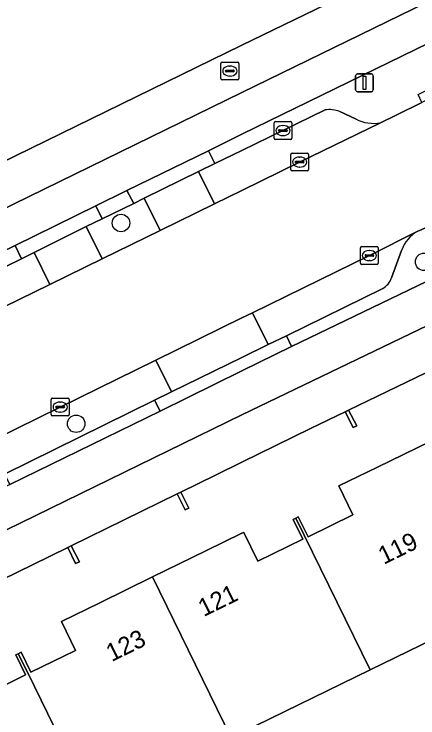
# Model space of a CAD drawing. Extents: x 160455 to 162082, y 388339 to 389736.
# Drawn here: x 160987.25 to 161009.85, y 389104.53 to 389143.98 of the extents above; entities that cross this region are included whole.
import ezdxf

# ---------------------------------------------------------------- set-up
doc = ezdxf.new("R2010")
doc.units = 0
for name, color, linetype in [('IMGEO_Boom', 7, 'Continuous'), ('IMGEO_Brandkraan', 7, 'Continuous'), ('IMGEO_Erf', 7, 'Continuous'), ('IMGEO_Fietspad_gesloten', 7, 'Continuous'), ('IMGEO_Kolk', 7, 'Continuous'), ('IMGEO_Lichtmast', 7, 'Continuous'), ('IMGEO_Pand', 7, 'Continuous'), ('IMGEO_Pand_nummerreeks', 7, 'Continuous'), ('IMGEO_Parkeervlak_open', 7, 'Continuous'), ('IMGEO_Rijbaan_lokaal_gesloten', 7, 'Continuous'), ('IMGEO_Rijbaan_lokaal_open', 7, 'Continuous'), ('IMGEO_Verkeerseiland_open', 7, 'Continuous'), ('IMGEO_Voetpad_open', 7, 'Continuous')]:
    doc.layers.add(name, color=color, linetype=linetype)

msp = doc.modelspace()

# ---------------------------------------------------------------- linework, layer by layer
at = {"layer": 'IMGEO_Boom'}
for centre in [(160993.231, 389132.269), (161010.197, 389130.094), (160990.723, 389121.018)]:
    msp.add_circle(centre, 0.489, dxfattribs=at)
at = {"layer": 'IMGEO_Brandkraan'}
for p, q in [((160998.821, 389140.363), (160998.821, 389141.215)), ((160998.896, 389141.289), (160999.748, 389141.289)), ((160999.309, 389141.069), (160999.334, 389141.069)), ((160999.822, 389141.215), (160999.822, 389140.363)), ((160999.08, 389140.783), (160999.08, 389140.795)), ((160999.518, 389140.746), (160999.12, 389140.746)), ((160999.123, 389140.832), (160999.521, 389140.832)), ((160999.564, 389140.795), (160999.564, 389140.783)), ((160999.748, 389140.289), (160998.896, 389140.289)), ((160999.332, 389140.509), (160999.307, 389140.509))]:
    msp.add_line(p, q, dxfattribs=at)
for points in [[(160998.821, 389140.363), (160998.821, 389141.215)], [(160998.896, 389141.289), (160999.748, 389141.289)], [(160999.822, 389141.215), (160999.822, 389140.363)], [(160999.748, 389140.289), (160998.896, 389140.289)]]:
    msp.add_lwpolyline(points, dxfattribs=at)
for centre, radius, start, end in [((160998.898, 389141.213), 0.0765, 91.552, 178.448), ((160998.898, 389141.213), 0.0765, 91.552, 178.448), ((160999.746, 389141.213), 0.0765, 1.552, 88.448), ((160999.746, 389141.213), 0.0765, 1.552, 88.448), ((160999.12, 389140.792), 0.0403, 85.8775, 175.7526), ((160999.117, 389140.782), 0.0366, 178.938, 274.7102), ((160999.521, 389140.789), 0.043, 264.8664, 352.4533), ((160999.525, 389140.794), 0.0386, 1.7309, 96.639), ((160998.898, 389140.365), 0.0765, 181.552, 268.448), ((160998.898, 389140.365), 0.0765, 181.552, 268.448), ((160999.746, 389140.365), 0.0765, 271.552, 358.448), ((160999.746, 389140.365), 0.0765, 271.552, 358.448)]:
    msp.add_arc(centre, radius, start, end, dxfattribs=at)
for centre, major_axis, ratio, start_param, end_param in [((160999.308, 389140.789), (-0.387, 0.002), 0.722429, 4.712389, 7.853982), ((160999.333, 389140.789), (-0.39, 0.002), 0.717154, 1.570796, 4.712389)]:
    msp.add_ellipse(centre, major_axis=major_axis, ratio=ratio, start_param=start_param, end_param=end_param, dxfattribs=at)
at = {"layer": 'IMGEO_Erf'}
for points in [[(160954.38, 389119.906), (161000, 389142.24), (161005.846, 389145.102)], [(161011.91, 389124.665), (161005.969, 389121.786), (161006.424, 389120.901), (161006.224, 389120.803), (161005.781, 389121.695), (161003.838, 389120.744), (161000, 389118.864), (160998.52, 389118.139), (160996.573, 389117.185), (160997.029, 389116.294), (160996.819, 389116.197), (160996.376, 389117.09), (160990.446, 389114.18), (160990.898, 389113.276), (160990.683, 389113.191), (160990.248, 389114.079), (160988.316, 389113.131), (160982.997, 389110.525)], [(160985.378, 389105.721), (160987.893, 389106.952), (160987.348, 389108.067), (160987.481, 389108.132), (160987.636, 389108.208), (160988.18, 389107.094), (160990.683, 389108.318), (160989.892, 389109.933), (160992.051, 389110.989), (160994.999, 389112.432), (160997.981, 389113.892), (161000, 389114.88), (161000.106, 389114.932), (161000.897, 389113.316), (161003.412, 389114.547), (161002.867, 389115.661), (161003.008, 389115.73), (161003.155, 389115.802), (161003.7, 389114.688), (161006.211, 389115.917), (161005.42, 389117.532), (161007.588, 389118.593), (161010.527, 389120.031)], [(161020.826, 389098.937), (161019.51, 389101.625), (161024.769, 389104.2), (161026.085, 389101.512), (161028.793, 389102.843), (161027.559, 389105.324), (161022.891, 389114.907), (161014.948, 389111.022), (161007.175, 389107.22), (161000, 389103.71), (160999.394, 389103.413), (160991.64, 389099.62), (160983.885, 389095.827)]]:
    msp.add_lwpolyline(points, dxfattribs=at)
at = {"layer": 'IMGEO_Fietspad_gesloten'}
for points in [[(161132.774, 389204.546), (161021.386, 389150.057), (161000, 389139.59), (160954.879, 389117.505), (160945.498, 389112.928), (160870.289, 389076.234), (160871.246, 389074.304)], [(160880.025, 389062.593), (160880.727, 389062.923), (160880.823, 389062.983), (160887.13, 389066.302), (160887.362, 389066.396), (160952.948, 389098.503), (160952.979, 389098.518), (161000, 389121.514), (161017.317, 389129.87), (161019.165, 389130.759), (161024.136, 389133.21), (161025.633, 389133.947), (161101.935, 389171.343), (161108.768, 389174.685)], [(160886.826, 389081.919), (160891.38, 389084.132), (160903.962, 389090.272), (160908.485, 389092.485), (160920.544, 389098.366), (160925.18, 389100.645), (160925.576, 389100.84), (160930.122, 389103.065), (160946.471, 389111.055), (160955.141, 389115.292), (160966.849, 389121.003), (160971.38, 389123.215), (160987.298, 389131.006), (160991.819, 389133.233), (160993.563, 389134.097), (160998.123, 389136.322), (161000, 389137.241), (161022.415, 389148.216), (161034.364, 389154.051)], [(161038.503, 389142.807), (161022.312, 389134.786), (161018.891, 389133.125), (161002.774, 389125.345), (161000, 389123.98), (160995.416, 389121.725), (160987.013, 389117.611), (160979.848, 389114.031), (160971.706, 389110.072), (160964.265, 389106.425), (160951.993, 389100.418), (160947.461, 389098.2), (160943.13, 389096.054), (160934.456, 389091.81), (160927.26, 389088.286), (160919.131, 389084.31), (160911.76, 389080.708), (160903.897, 389076.869), (160896.629, 389073.3), (160886.522, 389068.375), (160883.92, 389067.118), (160882.783, 389066.551)]]:
    msp.add_lwpolyline(points, dxfattribs=at)
at = {"layer": 'IMGEO_Kolk'}
for p, q in [((161001.795, 389137.025), (161001.795, 389137.877)), ((161001.87, 389137.951), (161002.722, 389137.951)), ((161002.796, 389137.877), (161002.796, 389137.025)), ((161002.054, 389137.445), (161002.054, 389137.457)), ((161002.492, 389137.408), (161002.094, 389137.408)), ((161002.097, 389137.494), (161002.495, 389137.494)), ((161002.283, 389137.731), (161002.308, 389137.731)), ((161002.538, 389137.457), (161002.538, 389137.445)), ((161002.306, 389137.171), (161002.281, 389137.171)), ((161002.722, 389136.951), (161001.87, 389136.951)), ((161002.803, 389136.189), (161003.655, 389136.189)), ((161002.728, 389135.263), (161002.728, 389136.115)), ((161003.216, 389135.969), (161003.241, 389135.969)), ((161003.729, 389136.115), (161003.729, 389135.263)), ((161002.987, 389135.683), (161002.987, 389135.695)), ((161003.425, 389135.646), (161003.027, 389135.646)), ((161003.03, 389135.732), (161003.428, 389135.732)), ((161003.239, 389135.409), (161003.214, 389135.409)), ((161003.471, 389135.695), (161003.471, 389135.683)), ((161003.655, 389135.189), (161002.803, 389135.189)), ((161006.63, 389130.022), (161006.63, 389130.874)), ((161006.705, 389130.948), (161007.557, 389130.948)), ((161007.118, 389130.728), (161007.143, 389130.728)), ((161007.631, 389130.874), (161007.631, 389130.022)), ((161006.889, 389130.442), (161006.889, 389130.454)), ((161007.327, 389130.405), (161006.929, 389130.405)), ((161006.932, 389130.491), (161007.33, 389130.491)), ((161007.373, 389130.454), (161007.373, 389130.442)), ((161007.557, 389129.948), (161006.705, 389129.948)), ((161007.141, 389130.168), (161007.116, 389130.168)), ((160989.324, 389121.53), (160989.324, 389122.382)), ((160989.399, 389122.456), (160990.251, 389122.456)), ((160990.325, 389122.382), (160990.325, 389121.53)), ((160989.626, 389121.999), (160990.024, 389121.999)), ((160989.812, 389122.236), (160989.837, 389122.236)), ((160989.583, 389121.95), (160989.583, 389121.962)), ((160990.021, 389121.913), (160989.623, 389121.913)), ((160989.835, 389121.676), (160989.81, 389121.676)), ((160990.067, 389121.962), (160990.067, 389121.95)), ((160990.251, 389121.456), (160989.399, 389121.456))]:
    msp.add_line(p, q, dxfattribs=at)
for points in [[(161001.795, 389137.025), (161001.795, 389137.877)], [(161001.87, 389137.951), (161002.722, 389137.951)], [(161002.796, 389137.877), (161002.796, 389137.025)], [(161002.722, 389136.951), (161001.87, 389136.951)], [(161002.803, 389136.189), (161003.655, 389136.189)], [(161002.728, 389135.263), (161002.728, 389136.115)], [(161003.729, 389136.115), (161003.729, 389135.263)], [(161003.655, 389135.189), (161002.803, 389135.189)], [(161006.63, 389130.022), (161006.63, 389130.874)], [(161006.705, 389130.948), (161007.557, 389130.948)], [(161007.631, 389130.874), (161007.631, 389130.022)], [(161007.557, 389129.948), (161006.705, 389129.948)], [(160989.324, 389121.53), (160989.324, 389122.382)], [(160989.399, 389122.456), (160990.251, 389122.456)], [(160990.325, 389122.382), (160990.325, 389121.53)], [(160990.251, 389121.456), (160989.399, 389121.456)]]:
    msp.add_lwpolyline(points, dxfattribs=at)
for centre, radius, start, end in [((161001.872, 389137.875), 0.0765, 91.552, 178.448), ((161001.872, 389137.875), 0.0765, 91.552, 178.448), ((161002.72, 389137.875), 0.0765, 1.552, 88.448), ((161002.72, 389137.875), 0.0765, 1.552, 88.448), ((161002.094, 389137.454), 0.0403, 85.8775, 175.7526), ((161002.091, 389137.444), 0.0366, 178.938, 274.7102), ((161002.495, 389137.451), 0.043, 264.8664, 352.4533), ((161002.499, 389137.456), 0.0386, 1.7309, 96.639), ((161001.872, 389137.027), 0.0765, 181.552, 268.448), ((161001.872, 389137.027), 0.0765, 181.552, 268.448), ((161002.72, 389137.027), 0.0765, 271.552, 358.448), ((161002.72, 389137.027), 0.0765, 271.552, 358.448), ((161002.805, 389136.113), 0.0765, 91.552, 178.448), ((161002.805, 389136.113), 0.0765, 91.552, 178.448), ((161003.653, 389136.113), 0.0765, 1.552, 88.448), ((161003.653, 389136.113), 0.0765, 1.552, 88.448), ((161003.027, 389135.692), 0.0403, 85.8775, 175.7526), ((161003.024, 389135.682), 0.0366, 178.938, 274.7102), ((161003.428, 389135.689), 0.043, 264.8664, 352.4533), ((161003.432, 389135.694), 0.0386, 1.7309, 96.639), ((161002.805, 389135.265), 0.0765, 181.552, 268.448), ((161002.805, 389135.265), 0.0765, 181.552, 268.448), ((161003.653, 389135.265), 0.0765, 271.552, 358.448), ((161003.653, 389135.265), 0.0765, 271.552, 358.448), ((161006.707, 389130.872), 0.0765, 91.552, 178.448), ((161006.707, 389130.872), 0.0765, 91.552, 178.448), ((161007.555, 389130.872), 0.0765, 1.552, 88.448), ((161007.555, 389130.872), 0.0765, 1.552, 88.448), ((161006.929, 389130.451), 0.0403, 85.8775, 175.7526), ((161006.926, 389130.441), 0.0366, 178.938, 274.7102), ((161007.33, 389130.448), 0.043, 264.8664, 352.4533), ((161007.334, 389130.453), 0.0386, 1.7309, 96.639), ((161006.707, 389130.024), 0.0765, 181.552, 268.448), ((161006.707, 389130.024), 0.0765, 181.552, 268.448), ((161007.555, 389130.024), 0.0765, 271.552, 358.448), ((161007.555, 389130.024), 0.0765, 271.552, 358.448), ((160989.401, 389122.38), 0.0765, 91.552, 178.448), ((160989.401, 389122.38), 0.0765, 91.552, 178.448), ((160990.249, 389122.38), 0.0765, 1.552, 88.448), ((160990.249, 389122.38), 0.0765, 1.552, 88.448), ((160989.623, 389121.959), 0.0403, 85.8775, 175.7526), ((160990.028, 389121.961), 0.0386, 1.7309, 96.639), ((160989.62, 389121.949), 0.0366, 178.938, 274.7102), ((160990.024, 389121.956), 0.043, 264.8664, 352.4533), ((160989.401, 389121.532), 0.0765, 181.552, 268.448), ((160989.401, 389121.532), 0.0765, 181.552, 268.448), ((160990.249, 389121.532), 0.0765, 271.552, 358.448), ((160990.249, 389121.532), 0.0765, 271.552, 358.448)]:
    msp.add_arc(centre, radius, start, end, dxfattribs=at)
for centre, major_axis, ratio, start_param, end_param in [((161002.282, 389137.451), (-0.387, 0.002), 0.722429, 4.712389, 7.853982), ((161002.307, 389137.451), (-0.39, 0.002), 0.717154, 1.570796, 4.712389), ((161003.215, 389135.689), (-0.387, 0.002), 0.722429, 4.712389, 7.853982), ((161003.24, 389135.689), (-0.39, 0.002), 0.717154, 1.570796, 4.712389), ((161007.117, 389130.448), (-0.387, 0.002), 0.722429, 4.712389, 7.853982), ((161007.142, 389130.448), (-0.39, 0.002), 0.717154, 1.570796, 4.712389), ((160989.811, 389121.956), (-0.387, 0.002), 0.722429, 4.712389, 7.853982), ((160989.836, 389121.956), (-0.39, 0.002), 0.717154, 1.570796, 4.712389)]:
    msp.add_ellipse(centre, major_axis=major_axis, ratio=ratio, start_param=start_param, end_param=end_param, dxfattribs=at)
at = {"layer": 'IMGEO_Lichtmast'}
for p, q in [((161006.36, 389139.728), (161006.36, 389140.528)), ((161006.36, 389140.528), (161006.36, 389139.728)), ((161006.46, 389140.628), (161007.25, 389140.628)), ((161007.25, 389140.628), (161006.46, 389140.628)), ((161007.35, 389140.528), (161007.35, 389139.728)), ((161007.35, 389139.728), (161007.35, 389140.528)), ((161007.25, 389139.628), (161006.46, 389139.628)), ((161006.46, 389139.628), (161007.25, 389139.628))]:
    msp.add_line(p, q, dxfattribs=at)
msp.add_lwpolyline([(161006.78, 389140.503), (161006.93, 389140.503), (161006.93, 389139.753), (161006.78, 389139.753), (161006.78, 389140.503)], dxfattribs=at)
for centre, start, end in [((161006.46, 389140.528), 90, 180), ((161006.46, 389140.528), 90, 180), ((161007.25, 389140.528), 0, 90), ((161007.25, 389140.528), 360, 90), ((161006.46, 389139.728), 180, 270), ((161006.46, 389139.728), 180, 270), ((161007.25, 389139.728), 270, 0), ((161007.25, 389139.728), 270, 0)]:
    msp.add_arc(centre, 0.1, start, end, dxfattribs=at)
at = {"layer": 'IMGEO_Pand'}
for points in [[(161005.969, 389121.786), (161005.781, 389121.695), (161006.224, 389120.803), (161006.424, 389120.901)], [(161007.175, 389107.22), (161014.948, 389111.022), (161010.527, 389120.031), (161007.588, 389118.593), (161005.42, 389117.532), (161006.211, 389115.917), (161003.7, 389114.688), (161003.155, 389115.802), (161003.008, 389115.73)], [(160996.376, 389117.09), (160996.819, 389116.197), (160997.029, 389116.294), (160996.573, 389117.185)], [(160994.999, 389112.432), (160999.394, 389103.413), (161000, 389103.71), (161007.175, 389107.22), (161003.008, 389115.73), (161002.867, 389115.661), (161003.412, 389114.547), (161000.897, 389113.316), (161000.106, 389114.932), (161000, 389114.88), (160997.981, 389113.892)], [(160990.446, 389114.18), (160990.248, 389114.079), (160990.683, 389113.191), (160990.898, 389113.276)], [(160994.999, 389112.432), (160992.051, 389110.989), (160989.892, 389109.933), (160990.683, 389108.318), (160988.18, 389107.094), (160987.636, 389108.208), (160987.481, 389108.132), (160988.026, 389107.017), (160991.64, 389099.62), (160999.394, 389103.413)], [(160983.885, 389095.827), (160991.64, 389099.62), (160988.026, 389107.017), (160987.481, 389108.132), (160987.348, 389108.067), (160987.893, 389106.952), (160985.378, 389105.721), (160984.587, 389107.337), (160982.452, 389106.292), (160979.471, 389104.833)]]:
    msp.add_lwpolyline(points, close=True, dxfattribs=at)
at = {"layer": 'IMGEO_Parkeervlak_open'}
for points in [[(161004.652, 389138.608), (161002.296, 389137.45), (161000, 389136.335), (160998.483, 389135.599), (160997.573, 389135.152), (160998.46, 389133.346), (161000, 389134.102), (161003.229, 389135.688), (161007.756, 389137.887)], [(161006.385, 389138.095), (161005.473, 389138.517)], [(161009.839, 389131.805), (161007.131, 389130.449), (161000.598, 389127.243), (161001.473, 389125.46), (161002.485, 389125.956), (161007.877, 389128.605)], [(161008.379, 389129.19), (161008.931, 389130.726)]]:
    msp.add_lwpolyline(points, dxfattribs=at)
for points in [[(160994.535, 389133.66), (160993.946, 389133.371), (160992.17, 389132.508), (160991.284, 389132.068), (160992.181, 389130.262), (160995.422, 389131.854)], [(160986.694, 389127.567), (160989.254, 389128.824), (160988.363, 389130.619), (160987.655, 389130.267), (160985.892, 389129.398), (160971.727, 389122.493), (160970.786, 389122.033), (160971.666, 389120.232)], [(161001.473, 389125.46), (161000.598, 389127.243), (161000, 389126.95), (160995.188, 389124.589), (160996.063, 389122.806), (161000, 389124.737)], [(160995.113, 389122.34), (160996.063, 389122.806), (160995.188, 389124.589), (160989.824, 389121.957), (160984.95, 389119.562), (160985.83, 389117.766), (160986.717, 389118.2)]]:
    msp.add_lwpolyline(points, close=True, dxfattribs=at)
for centre, radius, start, end in [((161004.896, 389137.059), 1.568, 68.4008, 98.9495), ((161007.378, 389140.017), 2.163, 242.6763, 280.0702), ((161010.748, 389130.119), 1.915, 118.3192, 161.5183), ((161007.364, 389129.553), 1.078, 298.4164, 340.3165)]:
    msp.add_arc(centre, radius, start, end, dxfattribs=at)
at = {"layer": 'IMGEO_Rijbaan_lokaal_gesloten'}
for points in [[(161036.476, 389151.927), (161026.21, 389146.919), (161024.536, 389146.099), (161023.635, 389145.669), (161010.076, 389139.031), (161008.623, 389138.308), (161007.756, 389137.887), (161003.229, 389135.688), (161000, 389134.102), (160998.46, 389133.346), (160995.422, 389131.854), (160992.181, 389130.262), (160989.254, 389128.824), (160986.694, 389127.567), (160971.666, 389120.232), (160968.828, 389118.847), (160968.515, 389118.694), (160957.606, 389113.357), (160957.132, 389113.109), (160947.771, 389108.55)], [(161000, 389126.95), (161000.598, 389127.243), (161007.131, 389130.449), (161009.839, 389131.805), (161009.942, 389131.857), (161012.413, 389132.947), (161017.786, 389135.603)], [(160954.949, 389104.863), (160956.791, 389105.754), (160964.059, 389109.31), (160969.442, 389111.944), (160971.036, 389112.724), (160979.459, 389116.863), (160984.95, 389119.562), (160989.824, 389121.957), (160995.188, 389124.589), (161000, 389126.95)]]:
    msp.add_lwpolyline(points, dxfattribs=at)
at = {"layer": 'IMGEO_Rijbaan_lokaal_open'}
for points in [[(160997.573, 389135.152), (160994.535, 389133.66), (160995.422, 389131.854), (160998.46, 389133.346)], [(160992.181, 389130.262), (160991.284, 389132.068), (160988.363, 389130.619), (160989.254, 389128.824)]]:
    msp.add_lwpolyline(points, close=True, dxfattribs=at)
at = {"layer": 'IMGEO_Verkeerseiland_open'}
for points in [[(161026.578, 389149.341), (161026.799, 389149.434), (161034.756, 389153.312), (161034.364, 389154.051), (161022.415, 389148.216), (161000, 389137.241), (160998.123, 389136.322), (160998.483, 389135.599), (161000, 389136.335), (161002.296, 389137.45), (161004.652, 389138.608)], [(161007.756, 389137.887), (161008.623, 389138.308), (161010.076, 389139.031), (161009.857, 389139.48), (161023.416, 389146.118)], [(161005.473, 389138.517), (161006.385, 389138.095)], [(161017.786, 389135.603), (161012.413, 389132.947), (161009.942, 389131.857), (161009.839, 389131.805)], [(161007.877, 389128.605), (161002.485, 389125.956), (161002.774, 389125.345), (161018.891, 389133.125)], [(161008.931, 389130.726), (161008.379, 389129.19)]]:
    msp.add_lwpolyline(points, dxfattribs=at)
for points in [[(160997.573, 389135.152), (160998.483, 389135.599), (160998.123, 389136.322), (160993.563, 389134.097), (160993.946, 389133.371), (160994.535, 389133.66)], [(160993.946, 389133.371), (160993.563, 389134.097), (160991.819, 389133.233), (160992.17, 389132.508)], [(160991.284, 389132.068), (160992.17, 389132.508), (160991.819, 389133.233), (160987.298, 389131.006), (160987.655, 389130.267), (160988.363, 389130.619)], [(160987.655, 389130.267), (160987.298, 389131.006), (160971.38, 389123.215), (160971.727, 389122.493), (160985.892, 389129.398)], [(161000, 389123.98), (161002.774, 389125.345), (161002.485, 389125.956), (161001.473, 389125.46), (161000, 389124.737), (160996.063, 389122.806), (160995.113, 389122.34), (160995.416, 389121.725)], [(160995.113, 389122.34), (160986.717, 389118.2), (160987.013, 389117.611), (160995.416, 389121.725)]]:
    msp.add_lwpolyline(points, close=True, dxfattribs=at)
for centre, radius, start, end in [((161004.896, 389137.059), 1.568, 68.4008, 98.9495), ((161007.378, 389140.017), 2.163, 242.6763, 280.0702), ((161010.748, 389130.119), 1.915, 118.3192, 161.5183), ((161007.364, 389129.553), 1.078, 298.4164, 340.3165)]:
    msp.add_arc(centre, radius, start, end, dxfattribs=at)
at = {"layer": 'IMGEO_Voetpad_open'}
for points in [[(161071.786, 389177.392), (161020.875, 389152.458), (161017.961, 389151.026), (161016.172, 389150.172), (161015.812, 389149.978), (161015.611, 389149.888), (161010.953, 389147.606), (161010.567, 389147.428), (161008.769, 389146.547), (161005.924, 389145.135), (161005.846, 389145.102), (161000, 389142.24), (160954.38, 389119.906), (160954.31, 389119.868), (160951.495, 389118.501), (160949.72, 389117.617), (160949.62, 389117.568), (160944.406, 389115.031), (160945.498, 389112.928), (160954.879, 389117.505), (161000, 389139.59), (161021.386, 389150.057), (161132.774, 389204.546)], [(161019.165, 389130.759), (161017.317, 389129.87), (161000, 389121.514), (160952.979, 389098.518), (160952.948, 389098.503), (160887.362, 389066.396)], [(160982.997, 389110.525), (160988.316, 389113.131), (160990.248, 389114.079), (160990.446, 389114.18), (160996.376, 389117.09), (160996.573, 389117.185), (160998.52, 389118.139), (161000, 389118.864), (161003.838, 389120.744), (161005.781, 389121.695), (161005.969, 389121.786), (161011.91, 389124.665), (161012.109, 389124.762), (161014.94, 389126.16), (161015.142, 389126.279), (161021.676, 389129.793), (161021.24, 389130.276)]]:
    msp.add_lwpolyline(points, dxfattribs=at)

# ---------------------------------------------------------------- texts
at = {"layer": 'IMGEO_Pand_nummerreeks'}
for s, rotation, p in [('119', 26.0784, (161007.936, 389113.109)), ('121', 26.0783, (160997.861, 389110.182)), ('123', 26.0783, (160992.705, 389107.658))]:
    msp.add_text(s, height=1, rotation=rotation, dxfattribs=at).set_placement(p)

doc.saveas('drawing.dxf')
